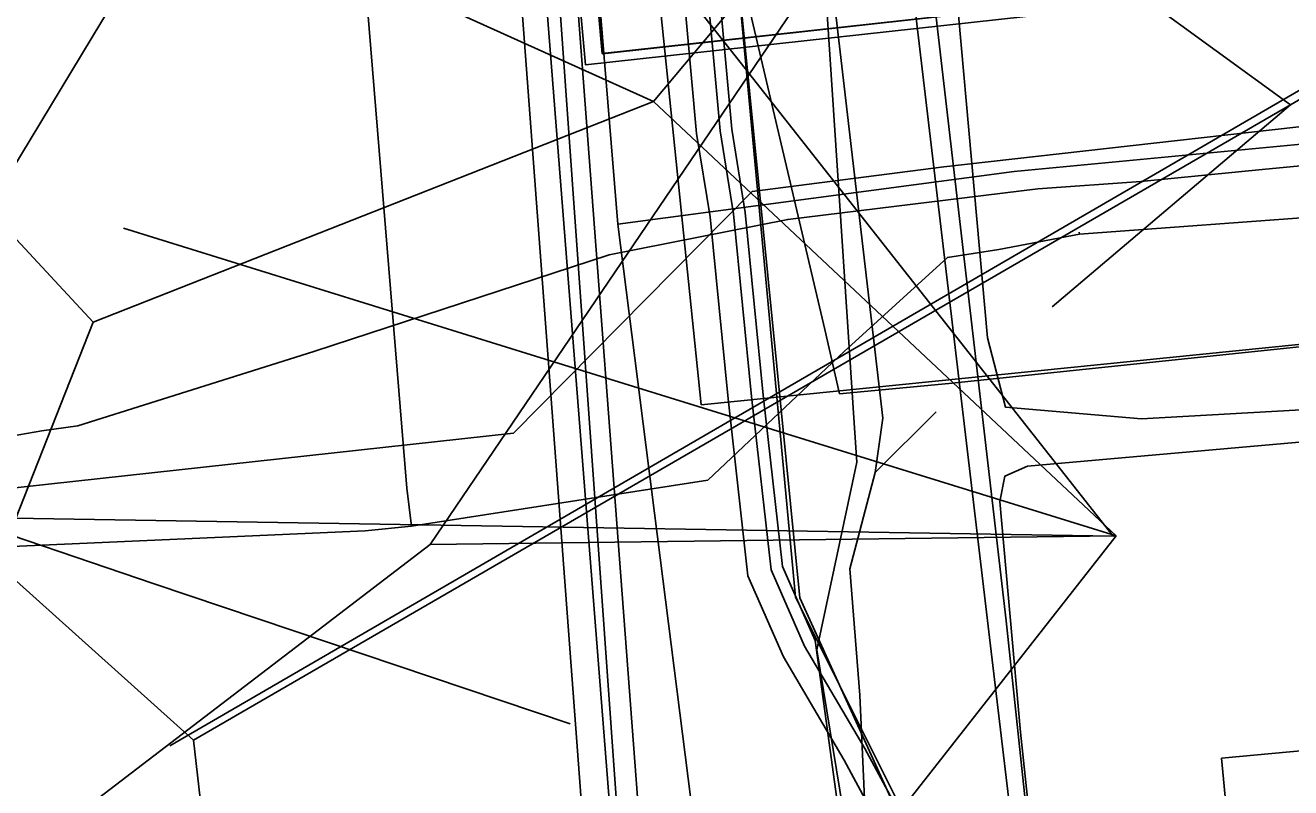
# Model space of a CAD drawing. Extents: x -600309 to -598967, y -1161267 to -1160292.
# Drawn here: x -599147.73 to -599131.63, y -1160430.38 to -1160420.67 of the extents above; entities that cross this region are included whole.
import ezdxf

# ---------------------------------------------------------------- set-up
doc = ezdxf.new("R2010")
doc.units = 0
for name, color, linetype in [('Vrstva 1', 7, 'Continuous'), ('Vrstva 10', 7, 'Continuous'), ('Vrstva 12', 7, 'Continuous'), ('Vrstva 13', 7, 'Continuous'), ('Vrstva 16', 7, 'Continuous'), ('Vrstva 19', 7, 'Continuous'), ('Vrstva 26', 7, 'Continuous'), ('Vrstva 37', 7, 'Continuous'), ('Vrstva 42', 7, 'Continuous'), ('Vrstva 43', 7, 'Continuous'), ('Vrstva 44', 7, 'Continuous'), ('Vrstva 54', 7, 'Continuous'), ('Vrstva 55', 7, 'Continuous'), ('Vrstva 58', 7, 'Continuous'), ('Vrstva 9', 7, 'Continuous')]:
    doc.layers.add(name, color=color, linetype=linetype)

msp = doc.modelspace()

# ---------------------------------------------------------------- linework, layer by layer
at = {"layer": 'Vrstva 1'}
msp.add_lwpolyline([(-599130.37, -1160420.83), (-599145.89, -1160429.84)], dxfattribs=at)
at = {"layer": 'Vrstva 10'}
for points in [[(-599139.87, -1160441.08), (-599142.26, -1160409.09)], [(-599139.15, -1160441), (-599141.56, -1160409.03)]]:
    msp.add_lwpolyline(points, dxfattribs=at)
at = {"layer": 'Vrstva 12'}
for points in [[(-599141.12, -1160405.96), (-599141.918, -1160407.64), (-599141.988, -1160409.06), (-599139.35, -1160442.61)], [(-599132.44, -1160430.76), (-599132.51, -1160430), (-599128.21, -1160429.6), (-599124.21, -1160429.19), (-599117.76, -1160428.64), (-599107.96, -1160427.73), (-599104.41, -1160427.29)]]:
    msp.add_lwpolyline(points, dxfattribs=at)
at = {"layer": 'Vrstva 13'}
for p, q in [((-599136.043, -1160422.47), (-599130.505, -1160421.849)), ((-599134.318, -1160423.33), (-599135.345, -1160423.524)), ((-599134.318, -1160423.33), (-599134.324, -1160423.305)), ((-599142.877, -1160426.561), (-599142.816, -1160427.044)), ((-599142.816, -1160427.044), (-599143.408, -1160427.104)), ((-599149.044, -1160427.357), (-599143.408, -1160427.104))]:
    msp.add_line(p, q, dxfattribs=at)
for points in [[(-599153.787, -1160295.927), (-599153.482, -1160299.417), (-599153.105, -1160304.16), (-599153.022, -1160304.852), (-599151.992, -1160313.802), (-599151.646, -1160317.07), (-599150.999, -1160323.182), (-599149.825, -1160335.213), (-599149.473, -1160338.732), (-599148.636, -1160347.089), (-599147.954, -1160353.159), (-599147.238, -1160360.509), (-599146.807, -1160364.97), (-599146.176, -1160371.033), (-599145.433, -1160378.125), (-599143.657, -1160395.093), (-599143.103, -1160401.117), (-599142.921, -1160402.361), (-599142.679, -1160404.01), (-599144.473, -1160407.034), (-599142.877, -1160426.561)], [(-599153.93, -1160412.55), (-599151.33, -1160412.36), (-599139.86, -1160411.49), (-599139.76, -1160411.49), (-599139.16, -1160417.72), (-599137.56, -1160424.54), (-599137.37, -1160425.36), (-599135.98, -1160425.23)], [(-599134.318, -1160423.33), (-599131.09, -1160423.09), (-599130.61, -1160423.02), (-599124.469, -1160422.369), (-599123.415, -1160422.278), (-599113.05, -1160421.23), (-599100.8, -1160419.87), (-599100.12, -1160419.85), (-599087.56, -1160418.66), (-599086.89, -1160418.68)], [(-599153.666, -1160427.194), (-599141.52, -1160425.86), (-599138.482, -1160422.784), (-599136.043, -1160422.47)], [(-599135.98, -1160425.23), (-599113.44, -1160422.87), (-599113.08, -1160426.76)], [(-599135.345, -1160423.524), (-599135.999, -1160423.625), (-599137.311, -1160424.821)], [(-599137.311, -1160424.821), (-599139.045, -1160426.46), (-599142.816, -1160427.044)]]:
    msp.add_lwpolyline(points, dxfattribs=at)
at = {"layer": 'Vrstva 16'}
for points in [[(-599140.51, -1160419.49), (-599140.47, -1160419.78), (-599140.19, -1160423.2)], [(-599107.77, -1160421.12), (-599121.26, -1160422.92), (-599123.36, -1160422.98), (-599127.14, -1160423.37), (-599127.6, -1160423), (-599127.92, -1160422.99), (-599128.58, -1160422.98), (-599131.013, -1160423.27), (-599131.06, -1160422.87), (-599131.14, -1160422.15), (-599135.15, -1160422.53), (-599140.19, -1160423.2)], [(-599126.5, -1160527.58), (-599126.52, -1160527.48), (-599126.69, -1160526.36), (-599126.85, -1160525.61), (-599128.92, -1160510.19), (-599129.31, -1160507.21), (-599130.75, -1160496.2), (-599134.34, -1160469.27), (-599134.54, -1160467.78), (-599140.19, -1160423.2)]]:
    msp.add_lwpolyline(points, dxfattribs=at)
at = {"layer": 'Vrstva 19'}
for points in [[(-599147.52, -1160425.83), (-599147.06, -1160425.77), (-599144.06, -1160424.82), (-599140.3, -1160423.59), (-599138.03, -1160423.14), (-599134.85, -1160422.75), (-599133.54, -1160422.66), (-599131.95, -1160422.5), (-599129.72, -1160422.29), (-599129.34, -1160422.24)], [(-599148.37, -1160425.83), (-599148.06, -1160425.78), (-599147.91, -1160425.9), (-599147.52, -1160425.83)]]:
    msp.add_lwpolyline(points, dxfattribs=at)
at = {"layer": 'Vrstva 26'}
msp.add_lwpolyline([(-599072.956, -1160414.004), (-599088.962, -1160415.661), (-599110.158, -1160417.826), (-599140.605, -1160421.172), (-599141.549, -1160410.765)], dxfattribs=at)
at = {"layer": 'Vrstva 37'}
msp.add_lwpolyline([(-599088.539, -1160415.426), (-599122.332, -1160419.036), (-599140.386, -1160421.033), (-599141.325, -1160410.634), (-599141.674, -1160410.408), (-599151.481, -1160411.332), (-599151.839, -1160411.626), (-599162.058, -1160412.619), (-599172.281, -1160413.614), (-599180.114, -1160414.479), (-599187.943, -1160415.343), (-599186.98, -1160426.029)], dxfattribs=at)
at = {"layer": 'Vrstva 42'}
msp.add_line((-599136.918, -1160426.362), (-599136.14, -1160425.59), dxfattribs=at)
for points in [[(-599128.152, -1160492.134), (-599129.551, -1160481.92), (-599137.125, -1160434.955), (-599135.957, -1160431.901), (-599137.933, -1160427.949), (-599138.921, -1160417.351), (-599140.268, -1160401.453), (-599144.131, -1160366.155), (-599148.86, -1160321), (-599150.148, -1160308.582), (-599149.609, -1160305.888), (-599149.325, -1160304.719), (-599149.325, -1160303.167), (-599149.831, -1160301.362), (-599150.444, -1160300.243), (-599150.328, -1160299.062), (-599150.366, -1160298.411), (-599149.928, -1160296.845), (-599149.28, -1160295.612), (-599148.278, -1160293.586), (-599147.515, -1160292.347)], [(-599148.887, -1160432.21), (-599146.107, -1160432.408), (-599143.43, -1160433.242), (-599137.139, -1160435.708), (-599137.229, -1160435.142), (-599137.229, -1160434.118), (-599136.674, -1160433.014), (-599136.194, -1160431.908), (-599136.317, -1160431.24), (-599137.049, -1160429.876), (-599137.816, -1160428.572), (-599138.243, -1160427.601), (-599138.491, -1160425.394), (-599138.721, -1160423.071), (-599138.891, -1160422.011), (-599139.26, -1160417.944), (-599139.25, -1160415.533), (-599139.581, -1160412.087), (-599139.778, -1160409.405), (-599140.046, -1160406.546)], [(-599148.887, -1160432.21), (-599146.107, -1160432.408), (-599143.43, -1160433.242), (-599137.139, -1160435.708), (-599137.229, -1160435.142), (-599137.229, -1160434.118), (-599136.674, -1160433.014), (-599136.194, -1160431.908), (-599136.317, -1160431.24), (-599137.049, -1160429.876), (-599137.816, -1160428.572), (-599138.243, -1160427.601), (-599138.491, -1160425.394), (-599138.721, -1160423.071), (-599138.891, -1160422.011), (-599139.26, -1160417.944), (-599139.25, -1160415.533), (-599139.581, -1160412.087), (-599139.778, -1160409.405), (-599140.046, -1160406.546)], [(-599148.873, -1160431.91), (-599146.051, -1160432.112), (-599143.33, -1160432.958), (-599137.516, -1160435.237), (-599137.527, -1160435.165), (-599137.529, -1160435.142), (-599137.529, -1160435.07), (-599137.529, -1160434.046), (-599136.946, -1160432.886), (-599136.506, -1160431.872), (-599136.603, -1160431.34), (-599137.311, -1160430.024), (-599138.084, -1160428.708), (-599138.537, -1160427.679), (-599138.789, -1160425.426), (-599139.019, -1160423.109), (-599139.189, -1160422.049), (-599139.56, -1160417.956), (-599139.55, -1160415.547), (-599139.879, -1160412.113), (-599140.076, -1160409.429), (-599140.344, -1160406.574)], [(-599148.873, -1160431.91), (-599146.051, -1160432.112), (-599143.33, -1160432.958), (-599137.516, -1160435.237), (-599137.527, -1160435.165), (-599137.529, -1160435.142), (-599137.529, -1160435.07), (-599137.529, -1160434.046), (-599136.946, -1160432.886), (-599136.506, -1160431.872), (-599136.603, -1160431.34), (-599137.311, -1160430.024), (-599138.084, -1160428.708), (-599138.537, -1160427.679), (-599138.789, -1160425.426), (-599139.019, -1160423.109), (-599139.189, -1160422.049), (-599139.56, -1160417.956), (-599139.55, -1160415.547), (-599139.879, -1160412.113), (-599140.076, -1160409.429), (-599140.344, -1160406.574)], [(-599133.653, -1160459.821), (-599136.061, -1160444.588), (-599137.527, -1160435.165), (-599137.529, -1160435.142), (-599137.529, -1160434.046), (-599136.946, -1160432.886), (-599136.506, -1160431.872), (-599136.603, -1160431.34), (-599137.311, -1160430.024), (-599138.084, -1160428.708), (-599138.537, -1160427.679), (-599138.789, -1160425.426), (-599139.019, -1160423.109), (-599139.189, -1160422.049), (-599139.56, -1160417.956), (-599139.55, -1160415.547), (-599139.879, -1160412.113), (-599140.076, -1160409.429), (-599140.344, -1160406.574)], [(-599133.653, -1160459.821), (-599136.061, -1160444.588), (-599137.527, -1160435.165), (-599137.529, -1160435.142), (-599137.529, -1160434.046), (-599136.946, -1160432.886), (-599136.506, -1160431.872), (-599136.603, -1160431.34), (-599137.311, -1160430.024), (-599138.084, -1160428.708), (-599138.537, -1160427.679), (-599138.789, -1160425.426), (-599139.019, -1160423.109), (-599139.189, -1160422.049), (-599139.56, -1160417.956), (-599139.55, -1160415.547), (-599139.879, -1160412.113), (-599140.076, -1160409.429), (-599140.344, -1160406.574)], [(-599140.344, -1160406.574), (-599140.076, -1160409.429), (-599139.879, -1160412.113), (-599139.55, -1160415.547), (-599139.56, -1160417.956), (-599139.189, -1160422.049), (-599139.019, -1160423.109), (-599138.789, -1160425.426), (-599138.537, -1160427.679), (-599138.084, -1160428.708), (-599137.311, -1160430.024), (-599136.603, -1160431.34), (-599136.506, -1160431.872), (-599136.946, -1160432.886), (-599137.529, -1160434.046), (-599137.529, -1160435.142), (-599137.527, -1160435.165), (-599136.061, -1160444.588), (-599133.653, -1160459.821)], [(-599140.344, -1160406.574), (-599140.076, -1160409.429), (-599139.879, -1160412.113), (-599139.55, -1160415.547), (-599139.56, -1160417.956), (-599139.189, -1160422.049), (-599139.019, -1160423.109), (-599138.789, -1160425.426), (-599138.537, -1160427.679), (-599138.084, -1160428.708), (-599137.311, -1160430.024), (-599136.603, -1160431.34), (-599136.506, -1160431.872), (-599136.946, -1160432.886), (-599137.529, -1160434.046), (-599137.529, -1160435.142), (-599137.527, -1160435.165), (-599136.061, -1160444.588), (-599133.653, -1160459.821)], [(-599133.357, -1160459.773), (-599135.765, -1160444.542), (-599137.231, -1160435.119), (-599137.229, -1160435.142), (-599137.229, -1160434.118), (-599136.674, -1160433.014), (-599136.194, -1160431.908), (-599136.317, -1160431.24), (-599137.049, -1160429.876), (-599137.816, -1160428.572), (-599138.243, -1160427.601), (-599138.491, -1160425.394), (-599138.721, -1160423.071), (-599138.891, -1160422.011), (-599139.26, -1160417.944), (-599139.25, -1160415.533), (-599139.581, -1160412.087), (-599139.778, -1160409.405), (-599140.046, -1160406.546)], [(-599133.357, -1160459.773), (-599135.765, -1160444.542), (-599137.231, -1160435.119), (-599137.229, -1160435.142), (-599137.229, -1160434.118), (-599136.674, -1160433.014), (-599136.194, -1160431.908), (-599136.317, -1160431.24), (-599137.049, -1160429.876), (-599137.816, -1160428.572), (-599138.243, -1160427.601), (-599138.491, -1160425.394), (-599138.721, -1160423.071), (-599138.891, -1160422.011), (-599139.26, -1160417.944), (-599139.25, -1160415.533), (-599139.581, -1160412.087), (-599139.778, -1160409.405), (-599140.046, -1160406.546)], [(-599140.046, -1160406.546), (-599139.778, -1160409.405), (-599139.581, -1160412.087), (-599139.25, -1160415.533), (-599139.26, -1160417.944), (-599138.891, -1160422.011), (-599138.721, -1160423.071), (-599138.491, -1160425.394), (-599138.243, -1160427.601), (-599137.816, -1160428.572), (-599137.049, -1160429.876), (-599136.317, -1160431.24), (-599136.194, -1160431.908), (-599136.674, -1160433.014), (-599137.229, -1160434.118), (-599137.229, -1160435.142), (-599137.231, -1160435.119), (-599135.765, -1160444.542), (-599133.357, -1160459.773)], [(-599140.046, -1160406.546), (-599139.778, -1160409.405), (-599139.581, -1160412.087), (-599139.25, -1160415.533), (-599139.26, -1160417.944), (-599138.891, -1160422.011), (-599138.721, -1160423.071), (-599138.491, -1160425.394), (-599138.243, -1160427.601), (-599137.816, -1160428.572), (-599137.049, -1160429.876), (-599136.317, -1160431.24), (-599136.194, -1160431.908), (-599136.674, -1160433.014), (-599137.229, -1160434.118), (-599137.229, -1160435.142), (-599137.231, -1160435.119), (-599135.765, -1160444.542), (-599133.357, -1160459.773)], [(-599088.54, -1160415.43), (-599122.33, -1160419.04), (-599140.39, -1160421.03), (-599141.33, -1160410.63), (-599141.67, -1160410.41), (-599151.48, -1160411.33), (-599151.84, -1160411.63), (-599162.06, -1160412.62), (-599172.28, -1160413.61), (-599180.11, -1160414.48), (-599187.94, -1160415.34), (-599186.98, -1160426.03), (-599185.8, -1160438.75), (-599183.83, -1160457.16), (-599196.76, -1160458.82), (-599194.94, -1160472.96)], [(-599136.82, -1160425.67), (-599137.74, -1160417.76), (-599137.85, -1160417.54), (-599138.18, -1160417.08), (-599138.81, -1160411.35), (-599139.37, -1160411.42)], [(-599135.338, -1160417.18), (-599135.409, -1160417.201), (-599136.01, -1160417.38), (-599136.06, -1160418.27), (-599135.49, -1160424.65), (-599135.26, -1160425.53), (-599133.53, -1160425.68), (-599127.89, -1160425.36), (-599122.34, -1160424.72), (-599121.885, -1160424.943), (-599121.871, -1160425.059), (-599121.299, -1160429.902)], [(-599121.237, -1160429.912), (-599121.163, -1160429.354), (-599121.149, -1160429.251), (-599121.266, -1160428.475), (-599121.754, -1160425.256), (-599121.84, -1160425.07), (-599121.871, -1160425.059), (-599122.09, -1160424.98), (-599125.53, -1160425.4), (-599131.57, -1160425.98), (-599134.98, -1160426.28), (-599135.27, -1160426.41), (-599135.33, -1160426.73), (-599135.07, -1160429.67), (-599134.36, -1160436.35), (-599134.43, -1160440.82), (-599133.41, -1160445.81)], [(-599136.569, -1160437.539), (-599136.741, -1160433.427), (-599136.989, -1160431.926), (-599137.114, -1160429.199), (-599137.24, -1160427.587), (-599136.918, -1160426.362), (-599136.82, -1160425.67)]]:
    msp.add_lwpolyline(points, dxfattribs=at)
at = {"layer": 'Vrstva 43'}
msp.add_lwpolyline([(-599149.284, -1160436.473), (-599137.491, -1160437.735), (-599136.569, -1160437.539), (-599136.741, -1160433.427), (-599136.989, -1160431.926), (-599137.114, -1160429.199), (-599137.24, -1160427.587), (-599136.918, -1160426.362), (-599136.82, -1160425.67), (-599137.74, -1160417.76), (-599137.85, -1160417.54), (-599137.61, -1160417.48)], dxfattribs=at)
at = {"layer": 'Vrstva 44'}
for points in [[(-599120.77, -1160540.29), (-599122.18, -1160530.03), (-599123.52, -1160520.14), (-599123.569, -1160518.924), (-599126.17, -1160500.37), (-599126.29, -1160499.58), (-599127.33, -1160490.7), (-599127.46, -1160489.64), (-599129.88, -1160472.04), (-599129.99, -1160470.79), (-599130.98, -1160462.76), (-599131.13, -1160461.46), (-599134.709, -1160434.653), (-599135.16, -1160431.03), (-599135.47, -1160428.39), (-599136.93, -1160416.06), (-599137.06, -1160415.02)], [(-599120.52, -1160540.31), (-599121.87, -1160530.11), (-599123.23, -1160520.19), (-599123.35, -1160518.94), (-599126.01, -1160500.36), (-599126.15, -1160499.56), (-599127.17, -1160490.75), (-599127.28, -1160489.64), (-599129.65, -1160472.07), (-599129.79, -1160470.8), (-599130.7, -1160462.83), (-599130.89, -1160461.49), (-599134.511, -1160434.627), (-599134.96, -1160431.01), (-599135.25, -1160428.25), (-599136.66, -1160416.1), (-599136.95, -1160415.03)]]:
    msp.add_lwpolyline(points, dxfattribs=at)
at = {"layer": 'Vrstva 54'}
for points in [[(-599148.05, -1160422.76), (-599139.13, -1160407.98)], [(-599150.32, -1160433.2), (-599146.867, -1160424.449), (-599139.74, -1160421.64), (-599156.47, -1160414.086), (-599146.867, -1160424.449)], [(-599142.58, -1160427.28), (-599134.57, -1160415.46)], [(-599134.57, -1160415.46), (-599139.74, -1160421.64), (-599133.85, -1160427.17)], [(-599133.889, -1160427.172), (-599138.68, -1160421.08), (-599141.069, -1160418.059), (-599140.692, -1160416.993), (-599134.568, -1160415.477)], [(-599141.24, -1160424.88), (-599146.48, -1160423.25)], [(-599133.85, -1160427.17), (-599141.24, -1160424.88)], [(-599133.889, -1160427.172), (-599168.105, -1160426.614)], [(-599148.71, -1160426.89), (-599146.09, -1160427.78)], [(-599133.85, -1160427.17), (-599142.58, -1160427.28), (-599150.32, -1160433.2)], [(-599142.99, -1160438.83), (-599133.85, -1160427.17)], [(-599146.09, -1160427.78), (-599140.8, -1160429.56)]]:
    msp.add_lwpolyline(points, dxfattribs=at)
at = {"layer": 'Vrstva 55'}
for points in [[(-599158.51, -1160377.27), (-599144.233, -1160375.806), (-599139.13, -1160425.5), (-599123.01, -1160423.87)], [(-599137.471, -1160406.234), (-599139.907, -1160406.409), (-599139.628, -1160409.392), (-599139.437, -1160412.01), (-599139.1, -1160415.526), (-599139.11, -1160417.937), (-599138.742, -1160421.993), (-599138.572, -1160423.051), (-599138.342, -1160425.378), (-599138.097, -1160427.561), (-599137.682, -1160428.503), (-599136.74, -1160435.389), (-599135.737, -1160444.002), (-599134.87, -1160452.449)]]:
    msp.add_lwpolyline(points, dxfattribs=at)
at = {"layer": 'Vrstva 58'}
for points in [[(-599092.6, -1160792.56), (-599099.731, -1160739.009), (-599103.73, -1160708.98), (-599103.87, -1160707.87), (-599112.249, -1160645.022), (-599115.7, -1160619.14), (-599115.86, -1160618.03), (-599124.956, -1160552.58), (-599126.88, -1160538.74), (-599127.03, -1160537.63), (-599136.901, -1160461.461), (-599139.27, -1160443.18), (-599139.39, -1160442.06), (-599141.8, -1160408.22), (-599141.59, -1160407.07), (-599141.37, -1160406.57), (-599141.17, -1160405.42), (-599151.39, -1160306.94), (-599152.04, -1160306.49), (-599167.08, -1160307.6), (-599167.65, -1160307.58), (-599167.66, -1160307.02), (-599167.93, -1160292.347)], [(-599092.6, -1160792.56), (-599099.731, -1160739.009), (-599103.73, -1160708.98), (-599103.87, -1160707.87), (-599112.249, -1160645.022), (-599115.7, -1160619.14), (-599115.86, -1160618.03), (-599124.956, -1160552.58), (-599126.88, -1160538.74), (-599127.03, -1160537.63), (-599136.901, -1160461.461), (-599139.27, -1160443.18), (-599139.39, -1160442.06), (-599141.8, -1160408.22), (-599141.59, -1160407.07), (-599141.37, -1160406.57), (-599141.17, -1160405.42), (-599151.39, -1160306.94), (-599152.04, -1160306.49), (-599167.08, -1160307.6), (-599167.65, -1160307.58), (-599167.66, -1160307.02), (-599167.93, -1160292.347)], [(-599092.6, -1160792.56), (-599099.731, -1160739.009), (-599103.73, -1160708.98), (-599103.87, -1160707.87), (-599112.249, -1160645.022), (-599115.7, -1160619.14), (-599115.86, -1160618.03), (-599124.956, -1160552.58), (-599126.88, -1160538.74), (-599127.03, -1160537.63), (-599136.901, -1160461.461), (-599139.27, -1160443.18), (-599139.39, -1160442.06), (-599141.8, -1160408.22), (-599141.59, -1160407.07), (-599141.37, -1160406.57), (-599141.17, -1160405.42), (-599151.39, -1160306.94), (-599152.04, -1160306.49), (-599167.08, -1160307.6), (-599167.65, -1160307.58), (-599167.66, -1160307.02), (-599167.93, -1160292.347)], [(-599147.365, -1160292.347), (-599148.232, -1160293.514), (-599149.129, -1160295.471), (-599149.945, -1160296.939), (-599150.271, -1160298.448), (-599150.434, -1160299.631), (-599150.189, -1160300.65), (-599149.781, -1160301.792), (-599149.292, -1160302.73), (-599149.414, -1160304.034), (-599150.148, -1160308.235), (-599147.783, -1160330.825), (-599147.376, -1160335.555), (-599145.908, -1160347.911), (-599145.255, -1160355.332), (-599142.278, -1160382.939), (-599140.81, -1160398.964), (-599140.362, -1160400.962), (-599138.935, -1160417.273), (-599137.875, -1160427.957), (-599136.08, -1160431.912), (-599137.263, -1160435.011), (-599135.55, -1160444.594), (-599131.472, -1160470.651)], [(-599138.36, -1160412.8), (-599138.23, -1160414.14), (-599137.73, -1160416.97), (-599137.71, -1160417.76), (-599137.183, -1160425.732), (-599137.15, -1160426.23), (-599137.66, -1160428.62), (-599136.99, -1160432.71)]]:
    msp.add_lwpolyline(points, dxfattribs=at)
at = {"layer": 'Vrstva 9'}
for p, q in [((-599135.2, -1160419.086), (-599131.633, -1160421.682)), ((-599134.665, -1160424.253), (-599131.633, -1160421.682)), ((-599153.99, -1160422.22), (-599145.59, -1160429.77))]:
    msp.add_line(p, q, dxfattribs=at)
for points in [[(-599130.338, -1160420.925), (-599131.633, -1160421.682), (-599145.59, -1160429.77)], [(-599145.59, -1160429.77), (-599143.467, -1160448.387), (-599143.143, -1160451.229), (-599141.4, -1160466.52)]]:
    msp.add_lwpolyline(points, dxfattribs=at)

doc.saveas('drawing.dxf')
